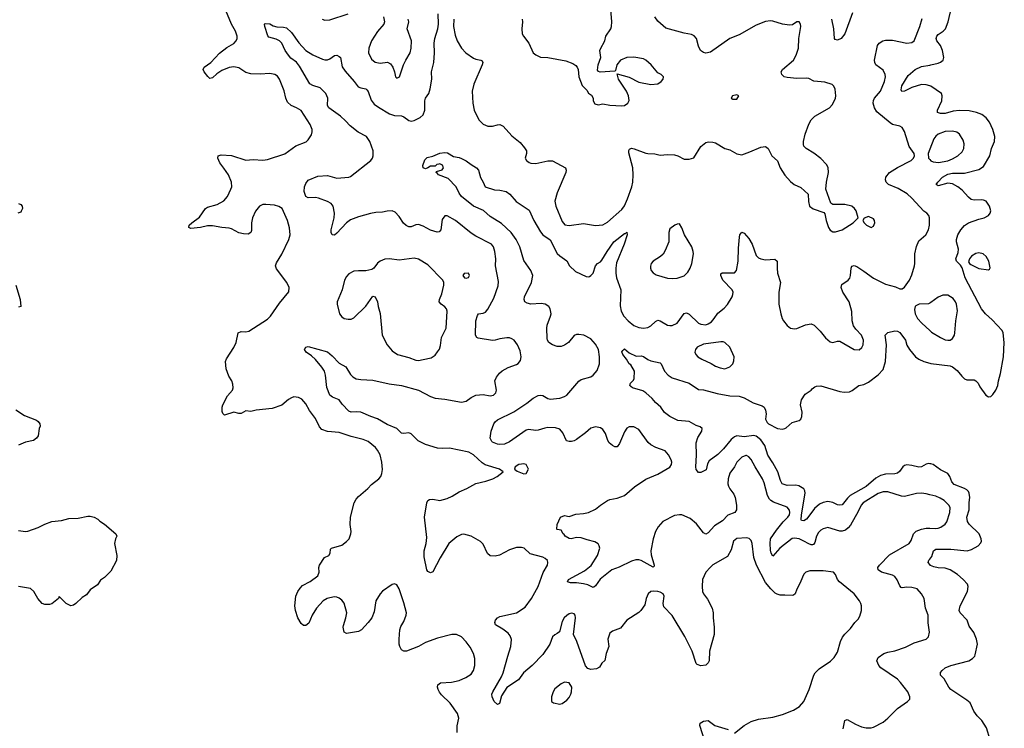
# Model space of a CAD drawing. Header units: inches. Extents: x 1839270 to 1929235, y 762242 to 910350.
# Tile 341 of 362: x 1902401 to 1910623, y 881626 to 887547. Entities that reach past the tile are written whole.
import ezdxf

# ---------------------------------------------------------------- set-up
doc = ezdxf.new("R2010")
doc.units = ezdxf.units.IN
doc.header["$MEASUREMENT"] = 0
doc.layers.add('B9808', color=7, linetype='Continuous')
doc.layers.add('B9818', color=7, linetype='Continuous')

msp = doc.modelspace()

# ---------------------------------------------------------------- linework, layer by layer
at = {"layer": 'B9808', "color": 5}
for points, elevation in [([(1906598, 887550), (1906600.2, 887530), (1906593.1, 887470), (1906598, 887430), (1906606.7, 887410), (1906653.7, 887350), (1906690, 887270.7), (1906710, 887254), (1906750, 887234.8), (1906810, 887230.4), (1906961.8, 887201.8), (1907019.6, 887179.6), (1907044.2, 887164.2), (1907057.3, 887150), (1907064.9, 887130), (1907070.7, 887070.7), (1907096.9, 886996.9), (1907136.9, 886956.9), (1907150, 886934), (1907176.8, 886916.8), (1907190, 886892), (1907190.6, 886870), (1907204.6, 886844.6), (1907230, 886834.9), (1907270, 886844.9), (1907330, 886833), (1907430, 886826.7), (1907450, 886830.5), (1907479.3, 886850), (1907489.4, 886870.6), (1907484.5, 886910), (1907466.6, 886950), (1907401.2, 887050), (1907390, 887094), (1907490, 887067.3), (1907570, 887023.8), (1907670, 887004.9), (1907729.1, 887010.9), (1907758, 887030), (1907775.3, 887050), (1907778, 887070), (1907758, 887090), (1907730, 887104), (1907673.6, 887170), (1907630, 887209.5), (1907610, 887219.6), (1907530, 887234.5), (1907470, 887231.3), (1907417.3, 887210), (1907387.7, 887170), (1907376.9, 887123.1), (1907370, 887118), (1907249.2, 887109.2), (1907234, 887114), (1907226, 887126), (1907232.3, 887170), (1907252.7, 887230), (1907246.6, 887290), (1907250, 887302), (1907286.6, 887370), (1907296, 887410), (1907336, 887470), (1907342.7, 887490), (1907346, 887530), (1907325.6, 887770)], 680), ([(1906053, 881590), (1906053.5, 881646.5), (1906067.3, 881710), (1906057.6, 881750), (1905996.6, 881836.6), (1905924.4, 881904.4), (1905906.7, 881926.7), (1905894.5, 881950), (1905889.7, 881970), (1905891.2, 881988.8), (1905913.5, 882006.5), (1906007.7, 882012.3), (1906070, 882026.3), (1906126, 882050), (1906170, 882079.3), (1906191.1, 882108.9), (1906202.4, 882150), (1906201.6, 882210), (1906189.6, 882250), (1906162.7, 882302.7), (1906129.7, 882349.7), (1906090, 882389.2), (1906049.4, 882409.4), (1906009.5, 882409.5), (1905890, 882379.7), (1905790, 882342.6), (1905730, 882309.6), (1905630, 882269.6), (1905610, 882269.5), (1905590, 882282), (1905574.3, 882310), (1905569.7, 882330), (1905568.3, 882371.7), (1905574.7, 882450), (1905583.7, 882476.3), (1905610, 882518.8), (1905628, 882570), (1905629.7, 882590), (1905610, 882674), (1905570.9, 882790.9), (1905550, 882826), (1905530, 882834), (1905510, 882827.6), (1905430, 882771.2), (1905410.2, 882749.8), (1905375.2, 882690), (1905359.6, 882600.4), (1905341.1, 882550), (1905311.8, 882510), (1905254.4, 882450), (1905230, 882435.8), (1905130, 882419.3), (1905109.4, 882429.4), (1905102.9, 882470), (1905104.8, 882484.8), (1905125.4, 882550), (1905132.6, 882590), (1905110, 882671.8), (1905090, 882696.9), (1905070, 882712.3), (1905050, 882720.4), (1905030, 882723.5), (1904990, 882716.8), (1904969.5, 882710.5), (1904934, 882690), (1904879.5, 882630), (1904844.4, 882570), (1904815.8, 882504.2), (1904790, 882485.2), (1904770, 882485.2), (1904750, 882501.2), (1904723.6, 882550), (1904704.7, 882610), (1904698, 882650), (1904706, 882730), (1904724.2, 882770), (1904741.8, 882798.2), (1904761.5, 882818.5), (1904826.7, 882853.3), (1904890, 882900.5), (1904901.1, 882930), (1904898.5, 882970), (1904904.4, 882990), (1904947, 883053), (1904983.7, 883070), (1904993.3, 883090), (1904997.5, 883122.5), (1905004, 883130), (1905090, 883155.5), (1905130, 883185.5), (1905151.8, 883210), (1905167.3, 883250), (1905169.6, 883270), (1905161.3, 883330), (1905163.5, 883390), (1905192.8, 883510), (1905210, 883540.5), (1905230, 883562.4), (1905307, 883630), (1905337.5, 883662.5), (1905400.9, 883710), (1905417, 883730), (1905426.2, 883753.8), (1905431.4, 883788.6), (1905425.7, 883850), (1905409.8, 883909.8), (1905390, 883949.5), (1905371.8, 883971.8), (1905310, 884023.5), (1905270, 884039.7), (1905170, 884064.5), (1905070, 884097.6), (1904970, 884106.9), (1904923.8, 884123.8), (1904904.4, 884144.4), (1904870, 884214.5), (1904821.6, 884281.6), (1904790, 884338), (1904755.8, 884375.8), (1904730, 884389.4), (1904690, 884395.1), (1904670, 884387), (1904646.4, 884373.6), (1904590, 884327.3), (1904510, 884298.7), (1904376.1, 884283.9), (1904330, 884273.2), (1904290, 884278), (1904250, 884257.2), (1904230, 884256), (1904190, 884267.3), (1904110, 884243.7), (1904097, 884257), (1904092, 884272), (1904091.6, 884310), (1904097.6, 884330), (1904137.2, 884402.8), (1904177.6, 884450), (1904182.4, 884470), (1904181.5, 884501.5), (1904173.2, 884530), (1904147.2, 884567.2), (1904123.7, 884630), (1904120.7, 884690), (1904128.2, 884711.8), (1904190, 884807.3), (1904209.6, 884850), (1904226.6, 884930), (1904250, 884941.6), (1904290, 884939.5), (1904315.2, 884944.8), (1904470, 885044.9), (1904494.5, 885070), (1904570, 885177.3), (1904647.2, 885272.8), (1904652, 885310), (1904632, 885350), (1904544.9, 885464.9), (1904538, 885490), (1904545.2, 885514.8), (1904590, 885586.8), (1904649.6, 885710), (1904658.7, 885750), (1904653.4, 885806.6), (1904636.4, 885870), (1904593.3, 885970), (1904566.1, 885986.1), (1904530, 885996.8), (1904456.5, 886003.5), (1904430, 886002.6), (1904403, 885990), (1904370, 885946), (1904344.2, 885890), (1904337.4, 885850), (1904335.9, 885784.1), (1904330.2, 885769.8), (1904310, 885756), (1904270, 885756.8), (1904230, 885765.5), (1904170, 885798.3), (1904150, 885804.1), (1904089.4, 885809.4), (1904010, 885823.8), (1903970, 885824.7), (1903910, 885809.7), (1903830, 885801.6), (1903813.2, 885810), (1903816.2, 885830), (1903837, 885850), (1903903.3, 885896.7), (1903951.6, 885970), (1903970, 885980.8), (1904050, 886001.8), (1904105.8, 886034.2), (1904136.4, 886070), (1904164.5, 886130), (1904171.9, 886150), (1904170.7, 886190), (1904144, 886250), (1904106.5, 886306.5), (1904071.1, 886350), (1904056.2, 886390), (1904059, 886410), (1904083, 886417), (1904170, 886412.3), (1904290, 886373.4), (1904350, 886377.7), (1904430, 886372.8), (1904470, 886377.4), (1904614, 886426), (1904706, 886494), (1904793.1, 886526.9), (1904810, 886542.8), (1904836.6, 886583.4), (1904843.6, 886610), (1904842.4, 886630), (1904826, 886670), (1904750, 886787), (1904712.7, 886810), (1904669, 886829), (1904637.2, 886857.2), (1904623.5, 886890), (1904610, 886952.7), (1904571.1, 887050), (1904554.9, 887074.9), (1904532.3, 887090), (1904490, 887097.4), (1904410, 887090.7), (1904330, 887094.4), (1904290, 887106.4), (1904230, 887145.3), (1904190, 887152.8), (1904150, 887146.4), (1904090, 887121.2), (1904046.4, 887093.6), (1904010, 887061.1), (1903990, 887055.1), (1903970.8, 887070.8), (1903942.4, 887110), (1903933.3, 887130), (1903941.6, 887150), (1903996.4, 887190), (1904070, 887267.6), (1904130, 887313.1), (1904190, 887348.7), (1904209.6, 887370), (1904216.3, 887390), (1904216.3, 887410), (1904203.6, 887450), (1904169.8, 887509.8), (1904094, 887690)], 680), ([(1908370, 881585.5), (1908450, 881650.3), (1908510, 881683.1), (1908570, 881702), (1908690, 881720.3), (1908770, 881740.4), (1908863.3, 881776.7), (1908911.4, 881808.6), (1908949.6, 881850.4), (1908994.5, 881950), (1909032.3, 882070), (1909043.7, 882090), (1909076.6, 882123.4), (1909171.9, 882188.1), (1909202.5, 882217.5), (1909230, 882262.8), (1909254.3, 882350), (1909272.2, 882387.8), (1909290, 882413.4), (1909339.3, 882460.7), (1909374, 882510), (1909402, 882538), (1909417, 882563), (1909429.3, 882610), (1909429.3, 882649.3), (1909425.2, 882670), (1909414, 882690), (1909369.2, 882750), (1909246, 882850), (1909229.3, 882870), (1909212.1, 882912.1), (1909195.3, 882930), (1909110, 882942.9), (1908998, 882942), (1908966, 882930), (1908950, 882914), (1908936.3, 882890), (1908919.5, 882840.5), (1908890, 882789), (1908877.1, 882750), (1908861.5, 882738.5), (1908850, 882734.8), (1908790, 882739.7), (1908750, 882738), (1908725.6, 882745.6), (1908710, 882755.1), (1908672.2, 882792.2), (1908630, 882843), (1908552.8, 882990), (1908531.8, 883051.8), (1908518.6, 883170), (1908510, 883196.4), (1908493.1, 883213.1), (1908470, 883218.3), (1908390, 883212.6), (1908362, 883190), (1908341.9, 883118.1), (1908310, 883062), (1908189.5, 882990.5), (1908165.3, 882970), (1908130.3, 882930), (1908101.7, 882870), (1908098.9, 882810), (1908103.7, 882770), (1908110.4, 882750), (1908144.4, 882704.4), (1908183.1, 882630), (1908191.8, 882590), (1908190.3, 882549.7), (1908201.1, 882470), (1908199.5, 882410), (1908162, 882270), (1908157, 882190), (1908150, 882173.2), (1908130, 882153.2), (1908090, 882148), (1908059, 882159), (1908050, 882168), (1908015.8, 882270), (1907954.2, 882394.2), (1907850, 882567.3), (1907779.7, 882639.7), (1907774.3, 882670), (1907783.5, 882730), (1907775.4, 882750), (1907750, 882764.4), (1907730, 882768.5), (1907690, 882772.6), (1907672, 882770), (1907648.2, 882750), (1907632.4, 882710), (1907621.7, 882658.3), (1907588.2, 882610), (1907570, 882593.6), (1907470.2, 882529.7), (1907416.5, 882463.5), (1907350, 882438), (1907330, 882419.6), (1907312.9, 882370), (1907320.2, 882310), (1907297.2, 882250), (1907286.2, 882193.8), (1907263.1, 882170), (1907242.4, 882137.6), (1907216.3, 882123.7), (1907170, 882117.6), (1907145.8, 882125.8), (1907127, 882147), (1907054, 882350), (1907025.7, 882410), (1907041.6, 882550), (1907038, 882570), (1907030, 882581.2), (1907010, 882586.6), (1906990, 882582.9), (1906970, 882569.6), (1906948.4, 882550), (1906930, 882517.2), (1906908.2, 882431.8), (1906890, 882416.9), (1906870, 882408.2), (1906850.3, 882390), (1906826.5, 882330), (1906770, 882242), (1906679.3, 882150), (1906608.2, 882090), (1906566, 882030), (1906470, 881967.3), (1906423.5, 881896.5), (1906407.7, 881832.3), (1906390, 881824.5), (1906363, 881850), (1906345.1, 881890), (1906344.7, 881910), (1906351.2, 881930), (1906424.9, 882055.1), (1906438.2, 882090), (1906476.4, 882230), (1906503.5, 882310), (1906508.7, 882368.7), (1906497.8, 882397.8), (1906479.8, 882419.8), (1906435.2, 882455.2), (1906375.1, 882490), (1906368.4, 882510), (1906374.7, 882530), (1906390, 882548.4), (1906410, 882558.9), (1906550, 882590.2), (1906620.7, 882639.3), (1906673.8, 882710), (1906731.5, 882810), (1906773.3, 882926.7), (1906809.5, 882990), (1906812, 883010), (1906807.2, 883027.2), (1906790, 883046), (1906770, 883057), (1906664.4, 883084.4), (1906612.3, 883130), (1906590, 883136.3), (1906550, 883135.4), (1906490, 883117.4), (1906407.8, 883072.2), (1906370, 883064), (1906330, 883068), (1906306.8, 883086.8), (1906270, 883163.7), (1906250, 883186), (1906170, 883231.1), (1906110, 883247.4), (1906090, 883245.1), (1906050, 883226.4), (1905985.8, 883170), (1905910.7, 883049.3), (1905850, 882933.2), (1905830, 882924.5), (1905810, 882936), (1905800.7, 882950), (1905778, 883058), (1905777.4, 883110), (1905795, 883170), (1905801.2, 883221.2), (1905782.1, 883390), (1905801.7, 883510), (1905810, 883528.7), (1905823, 883537), (1905850, 883539.2), (1905910, 883530.2), (1905970, 883545.5), (1906013.5, 883566.5), (1906070, 883602.3), (1906134.5, 883630), (1906210, 883671.6), (1906294, 883690), (1906353.2, 883710), (1906389.2, 883730), (1906438, 883770), (1906408, 883790), (1906287.8, 883827.8), (1906264.1, 883844.1), (1906191.6, 883910), (1906152.3, 883932.3), (1905990, 883966.8), (1905930, 883964.1), (1905890, 883967.3), (1905790, 883997.2), (1905729, 884029), (1905670, 884085.6), (1905650, 884093.6), (1905610, 884089), (1905590, 884093.3), (1905549.9, 884129.9), (1905470, 884164), (1905390, 884212.9), (1905332.2, 884232.2), (1905250, 884267.7), (1905210, 884270.9), (1905170, 884267.1), (1905150, 884275.6), (1905094.3, 884334.3), (1905069.7, 884370), (1905012.1, 884392.1), (1904989.9, 884409.9), (1904965.3, 884474.7), (1904955.8, 884575.8), (1904946.9, 884610), (1904924.2, 884644.2), (1904870, 884707.6), (1904837.8, 884737.8), (1904793.2, 884770), (1904778, 884790), (1904789.3, 884810), (1904810, 884815.8), (1904970, 884770.3), (1905010, 884737.6), (1905070, 884676.4), (1905124.9, 884644.9), (1905163, 884583), (1905182.8, 884562.8), (1905210, 884547), (1905250, 884539.6), (1905350, 884533.8), (1905485.2, 884505.2), (1905590, 884490.2), (1905730, 884452.3), (1905830, 884398.4), (1905870, 884383.8), (1905950, 884376.3), (1906090, 884350.3), (1906130, 884360.3), (1906170, 884390.3), (1906210.9, 884409.1), (1906270, 884415.4), (1906330, 884404.5), (1906358, 884410), (1906377.4, 884430), (1906381.7, 884450), (1906368, 884530), (1906381.4, 884558.6), (1906407.3, 884592.7), (1906430, 884612.7), (1906480.7, 884639.3), (1906550, 884664.9), (1906564.6, 884675.4), (1906582, 884698), (1906587.8, 884730), (1906578.8, 884778.8), (1906558.4, 884830), (1906530, 884869.4), (1906510, 884880.7), (1906490, 884887.3), (1906467.5, 884887.5), (1906410, 884879.6), (1906370, 884867.8), (1906350, 884867.6), (1906230, 884884.5), (1906219, 884890), (1906206, 884910), (1906209.7, 885029.7), (1906223.5, 885076.5), (1906231.9, 885088.1), (1906270, 885094.4), (1906290, 885103.8), (1906310, 885127.7), (1906359, 885221), (1906397.1, 885322.9), (1906398.7, 885358.7), (1906372.9, 885490), (1906376.8, 885550), (1906369.8, 885610), (1906356, 885650), (1906341.6, 885670), (1906210, 885737.6), (1906170, 885762.7), (1906039.3, 885870), (1905970, 885909.2), (1905950, 885909), (1905930, 885878), (1905916.3, 885790), (1905904.5, 885775.5), (1905887.5, 885772.5), (1905830, 885786.9), (1905770, 885820.5), (1905730, 885835.1), (1905708, 885832), (1905670, 885815.6), (1905650, 885815.6), (1905627.1, 885827.1), (1905606.9, 885846.9), (1905570, 885903.7), (1905537.4, 885937.4), (1905510, 885949.5), (1905470, 885947.6), (1905430, 885938), (1905374.9, 885934.9), (1905330, 885926.6), (1905230, 885900.4), (1905164.2, 885875.8), (1905130, 885849.6), (1905050, 885762.4), (1905030, 885747.6), (1905009.7, 885749.7), (1905002.4, 885770), (1905003.1, 885790), (1905027, 885890), (1905029.8, 885929.8), (1905017.4, 885990), (1905000.7, 886010), (1904970, 886027.4), (1904895.1, 886055.1), (1904870, 886061.6), (1904810, 886058.2), (1904790, 886069.7), (1904775.9, 886110), (1904779.9, 886150), (1904790, 886178.7), (1904810, 886204.9), (1904890, 886240.4), (1904970, 886244.4), (1905050, 886222.2), (1905148.8, 886231.2), (1905163.2, 886236.8), (1905332.8, 886370), (1905346.6, 886390), (1905353.5, 886410), (1905353.3, 886450), (1905324.8, 886530), (1905298, 886570), (1905227.5, 886607.5), (1905160.9, 886660.9), (1905122.5, 886702.5), (1905079.7, 886739.7), (1904981.3, 886810), (1904971.1, 886830), (1904974.2, 886890), (1904957.8, 886930), (1904910, 886976.2), (1904850, 886995.8), (1904823, 887010), (1904738.8, 887158.8), (1904711.1, 887191.1), (1904666.3, 887226.3), (1904644.8, 887250), (1904618.3, 887290), (1904590, 887352), (1904570, 887369.6), (1904543.7, 887383.7), (1904482, 887402), (1904473.3, 887413.3), (1904447.3, 887490), (1904444, 887510), (1904450, 887514.8), (1904490, 887512), (1904516.7, 887496.7), (1904547.1, 887487.1), (1904605.2, 887485.2), (1904630, 887478), (1904670, 887440.4), (1904732.2, 887352.2), (1904789.6, 887289.6), (1904850, 887254.2), (1904930, 887217.7), (1904950, 887211.7), (1904970, 887211.8), (1904990, 887220.3), (1905030, 887248.7), (1905050, 887250.1), (1905070, 887238.5), (1905080.3, 887230), (1905093.8, 887153.8), (1905117.6, 887117.6), (1905195.3, 887030), (1905226, 886986), (1905250, 886977), (1905290, 886970.3), (1905300.2, 886960.3), (1905310, 886947.3), (1905335.1, 886875.1), (1905362.2, 886842.2), (1905396.6, 886816.6), (1905490, 886760.7), (1905530, 886746.7), (1905590, 886742.8), (1905610, 886734), (1905650, 886704.4), (1905670, 886698.5), (1905694.6, 886705.5), (1905743.7, 886730), (1905770, 886753), (1905785.1, 886790), (1905784.6, 886870), (1905789, 886890), (1905817.6, 886930), (1905829.8, 886970), (1905842.7, 887050), (1905839.8, 887110), (1905859, 887190), (1905865.7, 887270), (1905862.6, 887350), (1905866.8, 887390), (1905891.7, 887470), (1905898.8, 887510), (1905895.1, 887595.1)], 660), ([(1904926, 887550), (1904950, 887543), (1904990, 887546), (1905143.3, 887596.7)], 680), ([(1905439.1, 887570), (1905448.2, 887530), (1905441.6, 887510), (1905390, 887448), (1905339.6, 887370), (1905316.5, 887310), (1905312.4, 887270), (1905338.2, 887218.2), (1905370, 887191.8), (1905410, 887184.7), (1905471.5, 887191.5), (1905498, 887178), (1905517.3, 887150), (1905531, 887110), (1905538, 887070), (1905550, 887058), (1905573.2, 887070), (1905606.6, 887170), (1905625.1, 887210), (1905661.6, 887270), (1905671.2, 887310), (1905671.8, 887370), (1905635.6, 887470), (1905651.1, 887528.9), (1905643.5, 887550)], 680), ([(1910000, 883577.7), (1909970, 883584.4), (1909930, 883589.8), (1909890, 883588.7), (1909790, 883561.6), (1909765.4, 883565.4), (1909650, 883602.2), (1909610, 883602.2), (1909570, 883586.6), (1909444.9, 883510), (1909427.9, 883490), (1909403, 883437), (1909337.5, 883322.5), (1909319.7, 883300.3), (1909297.4, 883282.6), (1909270, 883274), (1909250, 883274.2), (1909150, 883304), (1909110, 883292.4), (1909090, 883281), (1909070, 883261.3), (1909055, 883230), (1909042, 883178), (1909030, 883162), (1909020, 883160), (1909010, 883158.5), (1908990, 883166.5), (1908950, 883190.7), (1908910, 883208), (1908870, 883214.6), (1908850, 883210.6), (1908747.6, 883132.4), (1908690, 883065.6), (1908676, 883090), (1908670, 883115.3), (1908667.2, 883170), (1908671.5, 883210), (1908719.2, 883280.8), (1908775.9, 883350), (1908815.9, 883390), (1908827.8, 883410), (1908833.1, 883430), (1908829.9, 883449.9), (1908810, 883472.4), (1908696.4, 883516.4), (1908672.4, 883530), (1908661.7, 883541.7), (1908644.2, 883570), (1908617.2, 883677.2), (1908603.5, 883710), (1908541.2, 883810), (1908510, 883873.2), (1908490, 883894), (1908470, 883905.2), (1908464, 883904), (1908430, 883891.6), (1908390.3, 883850), (1908369.1, 883810.9), (1908330, 883757.2), (1908316, 883710), (1908314.9, 883670), (1908319.6, 883650), (1908330, 883626), (1908363.2, 883583.2), (1908375.2, 883555.2), (1908386.9, 883490), (1908385.2, 883450), (1908371.5, 883430), (1908313.9, 883406.1), (1908270, 883360.5), (1908202, 883318), (1908150, 883259.5), (1908130, 883249.4), (1908110, 883259.6), (1908053.4, 883333.4), (1907999.7, 883379.7), (1907930, 883408.9), (1907909.4, 883410.6), (1907870, 883405), (1907770, 883354.6), (1907731.1, 883310), (1907710.2, 883270), (1907691.2, 883210), (1907670.1, 883110), (1907674.6, 883074.6), (1907699.5, 882990), (1907698.7, 882981.3), (1907690, 882972.7), (1907590, 883028.2), (1907570, 883034.7), (1907546, 883034), (1907510, 883023.6), (1907407.5, 882972.5), (1907344.4, 882950), (1907247.6, 882872.4), (1907210, 882817.2), (1907196.1, 882803.9), (1907190, 882802), (1907144.2, 882824.2), (1907110, 882833.7), (1907050, 882841.1), (1907001.3, 882841.3), (1906974, 882850), (1906983.7, 882870), (1907118.4, 882941.6), (1907173.9, 882986.1), (1907227, 883070), (1907245, 883130), (1907240.8, 883150), (1907230, 883166.6), (1907203.2, 883183.2), (1907139.7, 883199.7), (1907090, 883218.8), (1907050, 883220.9), (1907006, 883210), (1906990, 883211.6), (1906956, 883230), (1906946.6, 883246.6), (1906938, 883250), (1906922, 883282), (1906890, 883286), (1906886, 883290), (1906888, 883330), (1906918, 883390), (1906950, 883404.7), (1906990, 883396), (1907045.9, 883414.1), (1907110, 883420.7), (1907149.8, 883430.2), (1907210, 883456.9), (1907250, 883490.4), (1907310, 883530.4), (1907330, 883538.4), (1907390, 883548.8), (1907450, 883570.2), (1907535.6, 883644.4), (1907630, 883708.5), (1907729.6, 883750), (1907831.1, 883808.9), (1907842.9, 883830), (1907847.6, 883850), (1907842, 883870), (1907818.7, 883910), (1907790, 883944.5), (1907712.1, 883972.1), (1907670, 883995.8), (1907650, 884013.3), (1907570, 884122.9), (1907530, 884143.7), (1907490, 884144), (1907470, 884133.2), (1907450, 884104), (1907410, 884005.2), (1907390, 883978), (1907370, 883978.4), (1907350, 883987.8), (1907322.4, 884010), (1907311.5, 884030), (1907292.6, 884090), (1907270, 884122.9), (1907250, 884136.3), (1907210, 884144), (1907170, 884134), (1907126.2, 884093.8), (1907050, 884037.7), (1907032.2, 884027.8), (1907010, 884023.7), (1906990, 884021.6), (1906968.2, 884028.2), (1906935.8, 884095.8), (1906910, 884124.4), (1906875.5, 884135.5), (1906810, 884138.1), (1906785.2, 884134.8), (1906730, 884116.1), (1906710, 884114), (1906650, 884123.5), (1906630, 884118.4), (1906490, 884019.7), (1906450, 884001.2), (1906410, 883996.4), (1906390, 883999.8), (1906350, 884015.5), (1906342.7, 884022.7), (1906329.4, 884050), (1906337.6, 884110), (1906359.5, 884170), (1906370, 884186.7), (1906390, 884203.2), (1906526, 884270), (1906636.5, 884343.5), (1906690, 884384.6), (1906730, 884405.7), (1906750, 884410.3), (1906770, 884406.5), (1906810, 884382), (1906830, 884375.9), (1906910, 884385.4), (1906950, 884397.8), (1906970, 884410.2), (1907070, 884527.1), (1907090, 884539.7), (1907170, 884562), (1907190, 884576), (1907223.5, 884616.5), (1907241.5, 884670), (1907243.5, 884730), (1907235.1, 884790), (1907210, 884835.8), (1907170, 884881.5), (1907110.4, 884909.6), (1907070, 884915.8), (1907050, 884915.6), (1907030, 884907), (1906984.9, 884850), (1906950, 884827.6), (1906923.4, 884816.6), (1906890, 884815.1), (1906850, 884831.3), (1906820.7, 884850), (1906807.9, 884867.9), (1906804.2, 884884.2), (1906802.6, 884970), (1906805.7, 884994.3), (1906834.7, 885070), (1906837.6, 885090), (1906831.5, 885130), (1906820.7, 885150), (1906789.8, 885169.7), (1906754.2, 885174.2), (1906669.8, 885169.8), (1906638.2, 885178.2), (1906619.5, 885190), (1906614, 885210), (1906616.9, 885230), (1906673.5, 885350), (1906686.6, 885410), (1906669.7, 885450), (1906610, 885534), (1906577.7, 885650), (1906546.8, 885710), (1906504.1, 885770), (1906424.5, 885844.5), (1906330, 885901.6), (1906273.2, 885953.2), (1906190, 885989.8), (1906091, 886070), (1906070, 886098), (1906046, 886150), (1905979.2, 886219.2), (1905897.2, 886250), (1905890, 886262), (1905878, 886270), (1905882, 886278), (1905930, 886291), (1905939.5, 886310), (1905931.1, 886331.1), (1905910, 886341.6), (1905899.9, 886340.1), (1905884.4, 886335.6), (1905870, 886322), (1905830, 886323.7), (1905810, 886308.7), (1905790, 886301.2), (1905770, 886308.7), (1905767.9, 886327.9), (1905785.1, 886374.9), (1905803.7, 886396.3), (1905850, 886405.5), (1905910, 886430.4), (1905950, 886438), (1905973, 886433), (1906023.5, 886403.5), (1906070, 886395.5), (1906090, 886386.4), (1906130, 886366.4), (1906170, 886335.5), (1906216, 886310), (1906233.4, 886290), (1906248.5, 886228.5), (1906272, 886190), (1906287.2, 886150), (1906364.6, 886124.6), (1906410, 886122.9), (1906462, 886110), (1906494.9, 886090), (1906546.7, 886026.7), (1906656, 885956), (1906695, 885870), (1906750, 885773.7), (1906770, 885749.1), (1906830, 885707.7), (1906890, 885592), (1906910, 885572.5), (1906970, 885531.7), (1906992.9, 885490), (1907042, 885442), (1907130, 885400.4), (1907150, 885398.4), (1907158, 885402), (1907170, 885408.2), (1907189.6, 885430), (1907210, 885490.4), (1907226, 885510), (1907250, 885524.7), (1907262.1, 885537.9), (1907305.4, 885610), (1907362.8, 885690), (1907450, 885760.5), (1907458.9, 885761.1), (1907470.4, 885770.4), (1907472.2, 885750), (1907449, 885670), (1907385.3, 885514.7), (1907378.1, 885470), (1907378.6, 885430), (1907385.6, 885390), (1907419.7, 885290), (1907415.1, 885155.1), (1907423.9, 885110), (1907446, 885070), (1907481.3, 885030), (1907530, 884991.1), (1907570, 884974.7), (1907610, 884968.1), (1907646, 884974), (1907670, 884988.9), (1907710, 885025.7), (1907730, 885034.9), (1907750, 885030.3), (1907810, 884994.6), (1907830, 884990.3), (1907850, 884992.8), (1907890, 885011.6), (1907948.8, 885091.2), (1907970, 885097.6), (1907990, 885087), (1908070, 885012), (1908090, 885001.7), (1908130, 884998), (1908150, 885004.4), (1908176.6, 885023.4), (1908200.9, 885050), (1908230, 885096), (1908283.2, 885136.8), (1908310, 885166), (1908349.6, 885230.4), (1908357, 885250), (1908358.7, 885270), (1908349.6, 885290), (1908272.8, 885370), (1908255.6, 885410), (1908256.5, 885423.5), (1908267.7, 885432.3), (1908369.7, 885430.3), (1908386.9, 885450), (1908401.8, 885530), (1908402.3, 885637.7), (1908411.3, 885728.7), (1908415.1, 885750), (1908430, 885771), (1908450, 885764), (1908490, 885718), (1908516.5, 885670), (1908550, 885576), (1908570, 885557.3), (1908590, 885547.7), (1908630, 885539.3), (1908705.8, 885545.8), (1908727.3, 885530), (1908725.2, 885470), (1908728.9, 885430), (1908754.3, 885350), (1908741.1, 885270), (1908740.3, 885170), (1908755.8, 885090), (1908768.9, 885050), (1908779.5, 885030), (1908810, 884993), (1908838.8, 884970), (1908870, 884962.4), (1908890, 884966.4), (1908962.7, 884997.3), (1909010, 885005.7), (1909034.3, 884994.3), (1909085.1, 884945.1), (1909130, 884887.3), (1909170, 884854), (1909190, 884850.7), (1909230, 884862), (1909250, 884860.5), (1909370, 884790.4), (1909410, 884788.9), (1909433.5, 884806.5), (1909445.6, 884830), (1909446.3, 884870), (1909429.6, 884910), (1909382, 884962), (1909364, 884990), (1909353.3, 885030), (1909348.5, 885108.5), (1909328.6, 885190), (1909275.4, 885270), (1909259.7, 885310), (1909266.7, 885333.3), (1909318.4, 885370), (1909331.8, 885388.2), (1909338, 885410), (1909343.1, 885470), (1909350, 885487.3), (1909370, 885491.6), (1909390, 885483.2), (1909450, 885446.4), (1909530, 885386), (1909630, 885335.8), (1909713.6, 885313.6), (1909750, 885299.3), (1909770, 885298), (1909790, 885310.6), (1909830, 885370.4), (1909850, 885416.3), (1909872.5, 885490), (1909876.5, 885510), (1909876.5, 885590), (1909890, 885650.6), (1909910, 885698.4), (1909967.6, 885750), (1909989.6, 885790), (1909997.6, 885830), (1909998.4, 885890), (1909992, 885910), (1909975.1, 885930), (1909950, 885947.8), (1909850, 886055.8), (1909811.4, 886091.4), (1909736.6, 886136.6), (1909656.2, 886170), (1909636.9, 886190), (1909631.3, 886210), (1909634.7, 886230), (1909664.2, 886270), (1909730, 886313.1), (1909844, 886370), (1909864, 886390), (1909873.2, 886410), (1909869.2, 886430), (1909827.6, 886487.6), (1909790, 886612.7), (1909770, 886645.6), (1909750, 886657.7), (1909690, 886671.9), (1909670, 886685.3), (1909558.2, 886778.2), (1909538, 886810), (1909528.2, 886850), (1909529.2, 886870.8), (1909539.3, 886890), (1909589.3, 886950.7), (1909622.8, 887030), (1909630.9, 887070), (1909627.4, 887090), (1909610, 887124.7), (1909550.6, 887170.6), (1909540.3, 887190), (1909539.4, 887210), (1909564.8, 887330), (1909578.3, 887350), (1909608.5, 887371.5), (1909630, 887376.5), (1909690, 887375), (1909810, 887350.3), (1909850, 887355.6), (1909870, 887370.4), (1909918.7, 887490), (1909936.1, 887556.1)], 640), ([(1906026, 887550), (1906024, 887490), (1906036.9, 887416.9), (1906054.3, 887370), (1906089.3, 887309.3), (1906126, 887270), (1906190, 887224.4), (1906210, 887215.8), (1906252, 887210), (1906263.5, 887203.5), (1906267.7, 887190), (1906262.6, 887170), (1906192.3, 887007.7), (1906180.2, 886950), (1906185.2, 886850), (1906196, 886790), (1906234.4, 886710), (1906270, 886674.9), (1906310, 886657.1), (1906350, 886657), (1906390, 886668.9), (1906410, 886670.3), (1906437.4, 886657.4), (1906510, 886575.2), (1906579.8, 886519.8), (1906617.2, 886477.2), (1906631.6, 886450), (1906633.4, 886430), (1906623, 886390), (1906634, 886370), (1906654, 886354), (1906670, 886348.2), (1906710, 886344.9), (1906812.3, 886367.7), (1906850, 886368.8), (1906958, 886310), (1906964.9, 886290), (1906961.1, 886270), (1906890, 886101.2), (1906869.1, 886030), (1906878.3, 885990), (1906930, 885861), (1906952.4, 885832.4), (1906990, 885828.5), (1907110, 885844.9), (1907210, 885826.7), (1907270, 885834), (1907310, 885853.7), (1907430, 885961.1), (1907450, 885990.4), (1907476.2, 886050), (1907511.9, 886150), (1907520.9, 886190), (1907523.5, 886250), (1907519.7, 886310), (1907486.6, 886433.4), (1907486.6, 886453.4), (1907494.2, 886465.8), (1907510, 886472.7), (1907532.1, 886467.9), (1907630, 886430.3), (1907647.5, 886427.5), (1907705.1, 886425.1), (1907750, 886415.5), (1907810, 886420.5), (1907870, 886418), (1907896, 886410), (1907950, 886382.8), (1907990, 886382.8), (1908030, 886391.3), (1908090, 886486), (1908130, 886521), (1908152.9, 886527.1), (1908190, 886524), (1908210, 886517.3), (1908290, 886470.7), (1908330, 886459.1), (1908390, 886427.3), (1908430, 886418.8), (1908498.6, 886441.4), (1908590, 886481), (1908630, 886486), (1908650, 886471), (1908682, 886410), (1908728.5, 886368.5), (1908750.6, 886310), (1908790, 886246.8), (1908836.1, 886196.1), (1908866.8, 886170), (1908923.4, 886143.4), (1908986, 886090), (1908987.5, 886027.5), (1908996, 885990), (1909026.4, 885966.4), (1909116.8, 885936.8), (1909124.5, 885924.5), (1909134.4, 885870), (1909154.9, 885810), (1909168.7, 885788.7), (1909190, 885773.4), (1909213.4, 885773.4), (1909270, 885792), (1909361.2, 885850), (1909402, 885890), (1909386, 885950), (1909372.7, 885970), (1909348.2, 885988.2), (1909290, 886003.5), (1909190, 886002.7), (1909172.9, 886012.9), (1909132.7, 886130), (1909137, 886190), (1909155.1, 886270), (1909152.4, 886312.4), (1909137.6, 886337.6), (1909090, 886387.8), (1909032, 886432), (1908969.5, 886470), (1908949.8, 886489.8), (1908944.9, 886504.9), (1908945.4, 886530), (1908959.7, 886590), (1908990, 886674.8), (1909009.8, 886710.2), (1909040.3, 886739.7), (1909162, 886810), (1909185.6, 886834.4), (1909200.2, 886859.8), (1909213.2, 886890), (1909216, 886910), (1909210, 886966), (1909199, 886990), (1909184.7, 887004.7), (1909124.5, 887024.5), (1909033.1, 887033.1), (1908990, 887054.5), (1908970, 887058.4), (1908890, 887056.4), (1908810, 887063.5), (1908785.2, 887070), (1908764.5, 887090), (1908760.7, 887110), (1908769.6, 887130), (1908862.6, 887210), (1908885.8, 887250), (1908904.4, 887310), (1908906, 887390), (1908923.7, 887490), (1908921.2, 887510), (1908910, 887528.7), (1908890, 887529.2), (1908855.2, 887504.8), (1908830, 887499.7), (1908770, 887508.4), (1908690, 887535.1), (1908670, 887537.2), (1908630, 887531.9), (1908550, 887499.8), (1908410, 887419.3), (1908331.7, 887388.3), (1908170, 887275.8), (1908130, 887268.5), (1908110, 887271.5), (1908086.3, 887290), (1908070, 887325.2), (1908053.3, 887390), (1908033.2, 887413.2), (1908010, 887423.5), (1907950, 887434.3), (1907797.2, 887477.2), (1907730, 887535.6), (1907704.2, 887570)], 660), ([(1909355.2, 887604.8), (1909290.9, 887429.1), (1909259.3, 887390), (1909230, 887374.5), (1909210, 887381.2), (1909205.6, 887390), (1909199.1, 887470), (1909182.3, 887550)], 640), ([(1910000, 886993.2), (1909970, 887003.1), (1909930, 887004.5), (1909850, 886981.5), (1909790, 886948.3), (1909767, 886947), (1909761.5, 886961.5), (1909766.5, 886993.5), (1909819.2, 887080.8), (1909877.6, 887130), (1909930, 887155.6), (1910000, 887167)], 620), ([(1910000, 886464.5), (1909986, 886430), (1909990.6, 886390), (1910000, 886379)], 640), ([(1902390, 886010.5), (1902410, 886002.8), (1902422.8, 885990), (1902424, 885970), (1902414.2, 885945.8), (1902410, 885939), (1902384.7, 885930)], 680), ([(1902368.5, 885328.5), (1902404, 885210), (1902410.8, 885150), (1902390, 885144)], 680), ([(1910000, 885177.8), (1909990, 885173.3), (1909910.5, 885169.5), (1909884.4, 885155.6), (1909878.8, 885150), (1909873.7, 885126.3), (1909879.3, 885090), (1909899.3, 885050), (1909934.4, 885010), (1910000, 884950.6)], 640), ([(1910000, 883837.1), (1909990, 883837.7), (1909970, 883832.6), (1909930, 883811.3), (1909910, 883808.2), (1909850, 883822.7), (1909810, 883827.1), (1909790, 883820.5), (1909776.4, 883810), (1909748.4, 883771.6), (1909730, 883757.7), (1909707.4, 883752.6), (1909630, 883748.5), (1909590, 883738.4), (1909550, 883715.4), (1909470, 883646), (1909336.1, 883570), (1909313.9, 883550), (1909270, 883492.3), (1909250, 883489.2), (1909230, 883494.1), (1909190, 883513.1), (1909150, 883522), (1909110, 883514), (1909080.7, 883499.3), (1909037.2, 883462.8), (1908990, 883397.6), (1908970, 883374.5), (1908950, 883360.5), (1908930, 883361.2), (1908927.7, 883367.7), (1908929.9, 883409.9), (1908961.1, 883590), (1908958.4, 883610), (1908950, 883626.9), (1908906.8, 883653.2), (1908882.7, 883657.3), (1908810, 883655.3), (1908769.2, 883669.2), (1908755.3, 883695.3), (1908731, 883770), (1908690, 883843.9), (1908647.2, 883907.2), (1908623.9, 883990), (1908590, 884036.4), (1908550, 884068.3), (1908530, 884071.7), (1908450, 884062.7), (1908390.1, 884069.9), (1908370, 884062.5), (1908340.8, 884039.2), (1908279.1, 883960.9), (1908230, 883912.4), (1908158.7, 883861.3), (1908144.2, 883835.8), (1908134.1, 883785.9), (1908090, 883762.7), (1908070, 883764.5), (1908050, 883789.5), (1908046.6, 883810), (1908052.1, 883907.9), (1908050.6, 884010), (1908063.5, 884056.5), (1908097, 884110), (1908101.2, 884130), (1908084.5, 884144.5), (1908050, 884156.9), (1907990, 884189.8), (1907897.7, 884197.7), (1907829.4, 884230), (1907785.9, 884265.9), (1907753.6, 884310), (1907710, 884347.2), (1907681, 884381), (1907628.9, 884428.9), (1907604.5, 884444.5), (1907517.2, 884470), (1907502.9, 884482.9), (1907497.2, 884490), (1907501.2, 884510), (1907525.4, 884534.6), (1907531.7, 884548.3), (1907535.1, 884610), (1907503.6, 884663.6), (1907489, 884670), (1907469, 884710), (1907436, 884750), (1907429.7, 884770.3), (1907436, 884784), (1907450, 884796), (1907490, 884762.8), (1907550, 884734), (1907590, 884737.6), (1907610, 884731.7), (1907646.6, 884706.6), (1907670, 884697), (1907750, 884678.8), (1907758.8, 884670), (1907784.9, 884610), (1907815.4, 884575.4), (1907850, 884555.3), (1907990.8, 884510), (1908070, 884458), (1908110, 884453.1), (1908224.3, 884424.3), (1908330, 884404.2), (1908410, 884401.1), (1908450, 884386), (1908524.8, 884344.8), (1908601.2, 884321.2), (1908616.9, 884310), (1908630, 884284.9), (1908632.9, 884252.9), (1908628.4, 884210), (1908641.4, 884181.4), (1908653.2, 884170), (1908730, 884130.8), (1908770, 884126.4), (1908790, 884130.2), (1908802.1, 884137.9), (1908850, 884181.1), (1908910, 884197.3), (1908922.7, 884210), (1908931.6, 884230), (1908933.9, 884266.1), (1908922, 884330), (1908929.4, 884370.6), (1908960.9, 884419.1), (1909010, 884451.3), (1909017.5, 884462.5), (1909041, 884479), (1909055.1, 884484.9), (1909090, 884486.5), (1909250, 884438.9), (1909285.6, 884434.4), (1909330, 884438), (1909352.9, 884447.1), (1909409, 884490), (1909450, 884498), (1909490, 884519.3), (1909570, 884580.3), (1909610, 884624.4), (1909630.4, 884689.6), (1909638.9, 884830), (1909629, 884910), (1909650, 884933.2), (1909710, 884947.2), (1909730, 884945.6), (1909750, 884932.6), (1909796.5, 884870), (1909810, 884827.7), (1909831, 884791), (1909882, 884730), (1909910, 884711.6), (1909952.1, 884692.1), (1910000, 884678.2)], 620), ([(1902370, 884286), (1902440.8, 884240.8), (1902540.4, 884200.4), (1902556, 884190), (1902570, 884171.3), (1902570.8, 884150), (1902562.8, 884130), (1902554, 884070), (1902540.7, 884050), (1902516, 884030), (1902450, 884015.6), (1902390, 883991.8)], 680), ([(1902390, 883279), (1902450, 883271.5), (1902470, 883274.3), (1902556.6, 883303.4), (1902610, 883330.3), (1902670, 883353.1), (1902750, 883361.6), (1902810, 883379.5), (1902890, 883380.5), (1902970, 883398.8), (1902990, 883398.8), (1903022, 883390), (1903054, 883374), (1903070, 883358), (1903110, 883331.3), (1903204.7, 883250), (1903211, 883230), (1903201, 883210), (1903191.3, 883170), (1903210.8, 883070), (1903210.7, 883029.3), (1903162, 882938), (1903110, 882885.2), (1903076.8, 882863.2), (1903050, 882825.2), (1902990, 882784), (1902958, 882742), (1902921.4, 882718.6), (1902870, 882668.7), (1902850, 882655.3), (1902829.1, 882649.1), (1902790, 882668), (1902730, 882726), (1902724.7, 882710), (1902670, 882666), (1902650, 882659.3), (1902610, 882659.3), (1902590, 882669.3), (1902551.4, 882711.4), (1902518.7, 882770), (1902490, 882793), (1902390, 882812)], 680), ([(1909277.8, 881622.2), (1909290, 881690.7), (1909310, 881700.4), (1909379.5, 881659.5), (1909430, 881636.9), (1909470, 881630.3), (1909510, 881630.4), (1909530, 881635.8), (1909610, 881677.1), (1909650, 881710.4), (1909730, 881790.6), (1909814, 881850), (1909833.2, 881870), (1909835.1, 881890), (1909816.2, 881930), (1909756.2, 882010), (1909730, 882035.8), (1909592, 882130), (1909574, 882150), (1909558.4, 882190), (1909570, 882216.3), (1909617.2, 882250), (1909650, 882261.7), (1909710, 882272.6), (1909796.4, 882303.6), (1909870, 882340.9), (1909969.6, 882370.4), (1909989.3, 882390), (1909997, 882430), (1909987.4, 882507.4), (1909986.8, 882570), (1909966, 882630), (1909953.1, 882710), (1909932.4, 882750), (1909895.6, 882790), (1909850, 882803.5), (1909810, 882804.5), (1909770, 882799.1), (1909762.5, 882802.5), (1909750, 882815.1), (1909727.7, 882867.7), (1909710, 882895.1), (1909690, 882905.3), (1909597, 882930), (1909569.6, 882950), (1909566.9, 882970), (1909579.7, 882990), (1909664, 883076), (1909828.6, 883171.4), (1909844.5, 883195.5), (1909865.1, 883250), (1909888, 883272), (1909930, 883290.3), (1909970, 883299), (1910000, 883297.6)], 640), ([(1910000, 882993.3), (1909986, 883010), (1909992.8, 883030), (1910000, 883038.9)], 620), ([(1908123.6, 881510), (1908079.3, 881650), (1908084, 881670), (1908110, 881684.9), (1908150, 881690.6), (1908206, 881650), (1908317.3, 881617.3)], 660)]:
    msp.add_lwpolyline(points, dxfattribs=dict(at, elevation=elevation))
for points, elevation in [([(1908390, 886918), (1908354, 886910), (1908342, 886890), (1908356.4, 886883.6), (1908390, 886882), (1908406, 886910)], 680), ([(1907910, 885842), (1907890, 885839), (1907872, 885830), (1907830, 885798), (1907822.8, 885770), (1907820.4, 885690), (1907790, 885617.2), (1907772.8, 885587.2), (1907753, 885567), (1907690, 885529.3), (1907673.4, 885510), (1907667.5, 885487.5), (1907667.3, 885470), (1907674.8, 885450), (1907690, 885431), (1907715.9, 885415.9), (1907810, 885387), (1907850, 885383.6), (1907890, 885387.7), (1907950, 885406.7), (1907981.5, 885438.5), (1907999.7, 885470), (1908014.2, 885510), (1908027.4, 885590), (1908026, 885610), (1908013.5, 885650), (1907953.6, 885750), (1907930, 885808.7)], 660), ([(1909490, 885902), (1909451.6, 885888.4), (1909442, 885870), (1909451.3, 885850), (1909471.3, 885830), (1909510, 885811.3), (1909530, 885822), (1909542, 885850), (1909539, 885870), (1909530, 885882)], 660), ([(1905695.6, 885555.6), (1905570, 885538), (1905490, 885549.6), (1905450, 885545.6), (1905410, 885529.5), (1905390, 885512.3), (1905357.3, 885470), (1905340.4, 885459.6), (1905290, 885447), (1905230, 885449.5), (1905190, 885445.1), (1905150, 885422.9), (1905130, 885402), (1905112, 885370), (1905094.9, 885290), (1905052.2, 885190), (1905052.2, 885170), (1905070.4, 885090.4), (1905090, 885064), (1905110.5, 885050.5), (1905143.4, 885043.4), (1905170, 885045.5), (1905190, 885055.5), (1905290, 885154), (1905350, 885238), (1905370, 885231.3), (1905388, 885190), (1905394, 885150), (1905411.6, 885091.6), (1905428.4, 884910), (1905470.7, 884830), (1905510, 884780.7), (1905556, 884750), (1905650, 884724.2), (1905710, 884701.3), (1905730, 884699.5), (1905770, 884708.5), (1905837.4, 884722.6), (1905870, 884744.9), (1905889.7, 884770.3), (1905905.3, 884794.7), (1905916.1, 884823.9), (1905922.4, 884890), (1905961.1, 884970), (1905970.8, 885110), (1905964.4, 885130), (1905950, 885148), (1905919.5, 885170), (1905903.6, 885190), (1905906.3, 885210), (1905925.1, 885254.9), (1905942, 885330), (1905943.7, 885350), (1905934, 885370), (1905810, 885497.6), (1905730, 885546.3)], 680), ([(1906150, 885428), (1906112.7, 885427.3), (1906102, 885410), (1906114, 885390), (1906130, 885386.8), (1906150, 885392), (1906157.2, 885410)], 680), ([(1908256.5, 884856.5), (1908110, 884834.3), (1908057.3, 884810), (1908043, 884790), (1908039.3, 884770), (1908046, 884750), (1908064, 884730), (1908097.3, 884710), (1908175.1, 884675.1), (1908210, 884652.4), (1908250, 884637.6), (1908289.5, 884630.5), (1908330, 884644.9), (1908355.1, 884670), (1908364.8, 884695.2), (1908367, 884730), (1908331.4, 884811.4), (1908290, 884849.3), (1908276, 884856)], 640), ([(1906610, 883835.1), (1906590, 883834), (1906570, 883829.2), (1906538, 883810), (1906532, 883790), (1906554.4, 883774.4), (1906610, 883751), (1906630, 883756), (1906649.2, 883790), (1906629.3, 883829.3)], 660), ([(1906950, 882011.6), (1906921.4, 881998.6), (1906870, 881956), (1906855.5, 881930), (1906843, 881890), (1906842.8, 881850), (1906858, 881838), (1906910, 881828.4), (1906930, 881834), (1906970, 881862), (1906990, 881884.4), (1907004, 881910), (1907009.7, 881930), (1907010.9, 881970), (1906990, 882006.6)], 680)]:
    msp.add_lwpolyline(points, close=True, dxfattribs=dict(at, elevation=elevation))
at = {"layer": 'B9818', "color": 5}
for points, elevation in [([(1910000, 887167), (1910010, 887168.7), (1910070, 887184.5), (1910090, 887191.9), (1910112.9, 887210), (1910118.4, 887230), (1910105.7, 887290), (1910089, 887330), (1910060.5, 887370), (1910054.7, 887390), (1910059.5, 887410), (1910070, 887421.8), (1910112.9, 887450), (1910131.7, 887470), (1910154.9, 887530), (1910182.8, 887650)], 620), ([(1910000, 884678.2), (1910010, 884675.3), (1910170, 884653.6), (1910190, 884645.2), (1910230, 884614.6), (1910267.1, 884567.1), (1910290, 884546.7), (1910310, 884538.6), (1910370, 884537.2), (1910386, 884530), (1910404, 884510), (1910419.6, 884479.6), (1910468, 884410), (1910490, 884396.3), (1910510, 884399.1), (1910526.2, 884413.8), (1910551.2, 884450), (1910569.7, 884490), (1910574.2, 884530), (1910591.8, 884590), (1910616, 884730), (1910622.8, 884850), (1910613.3, 884930), (1910604.5, 884950), (1910520.1, 885040.1), (1910464.7, 885090), (1910432.8, 885130), (1910296.9, 885390), (1910272.1, 885472.1), (1910256.2, 885496.2), (1910223.7, 885530), (1910218.4, 885550), (1910237.3, 885602.8), (1910239.7, 885630), (1910224.4, 885690), (1910223.5, 885710), (1910235.8, 885750), (1910258.9, 885790), (1910290, 885828.4), (1910322.7, 885850), (1910410, 885880.3), (1910454, 885890), (1910489.5, 885910), (1910504.2, 885930), (1910509.7, 885950), (1910498.3, 885990), (1910470, 886029.6), (1910450, 886039.7), (1910430, 886042.7), (1910370, 886038.7), (1910344.8, 886044.8), (1910322.7, 886062.7), (1910270, 886122), (1910234.5, 886150), (1910190, 886174.3), (1910150, 886180.2), (1910070, 886158.4), (1910055.1, 886170), (1910067.8, 886190), (1910106.3, 886230), (1910150, 886256.9), (1910190, 886265.5), (1910290, 886264.5), (1910410, 886295.8), (1910450, 886319.6), (1910502.4, 886410), (1910516.2, 886470), (1910540.3, 886530), (1910542.4, 886570), (1910526, 886630), (1910499.3, 886690), (1910470, 886727.1), (1910434.2, 886754.2), (1910391.2, 886771.2), (1910330, 886784.3), (1910250, 886788), (1910196.5, 886783.5), (1910130, 886763.4), (1910090, 886762.6), (1910065.6, 886770), (1910066, 886790), (1910099.8, 886870), (1910105.1, 886910), (1910097, 886930), (1910009.5, 886990), (1910000, 886993.2)], 620), ([(1910000, 886379), (1910008.8, 886368.8), (1910030, 886358.4), (1910073.1, 886353.1), (1910150, 886367.1), (1910190, 886383.9), (1910234.7, 886410), (1910270, 886443.1), (1910284.4, 886470), (1910288, 886510), (1910278.8, 886538.8), (1910249.7, 886589.7), (1910227, 886607), (1910190, 886614.2), (1910130, 886613.8), (1910070, 886589.7), (1910050, 886572.4), (1910034.7, 886550), (1910000, 886464.5)], 640), ([(1910000, 884950.6), (1910016, 884936), (1910090.7, 884890), (1910130, 884872), (1910150, 884868.8), (1910170, 884870.4), (1910190, 884883), (1910207.6, 884910), (1910211, 884929), (1910218, 885030), (1910232.9, 885112.9), (1910224, 885170), (1910216.4, 885190), (1910196.6, 885216.6), (1910150, 885245.7), (1910110, 885246.3), (1910071.3, 885228.7), (1910010, 885182.4), (1910000, 885177.8)], 640), ([(1910000, 883038.9), (1910018.4, 883061.6), (1910031.5, 883108.5), (1910050, 883122.2), (1910177.1, 883122.9), (1910312.5, 883107.5), (1910350, 883119.7), (1910404.2, 883150), (1910425.5, 883174.5), (1910431.1, 883190), (1910430.9, 883210), (1910411.7, 883251.7), (1910330, 883332.8), (1910314.2, 883354.3), (1910309.9, 883390), (1910330.6, 883450), (1910328.2, 883511.8), (1910334.7, 883554.7), (1910330.6, 883590), (1910323.4, 883603.4), (1910310, 883618.9), (1910290.7, 883630.7), (1910203.6, 883663.6), (1910184.8, 883684.8), (1910168.8, 883728.8), (1910150, 883754), (1910090, 883785.6), (1910030, 883829.6), (1910010, 883836.4), (1910000, 883837.1)], 620), ([(1910000, 883297.6), (1910050, 883295.3), (1910070, 883298.4), (1910093.4, 883306.6), (1910130, 883330.8), (1910142, 883350), (1910168.4, 883430), (1910169.7, 883470), (1910160.5, 883490), (1910120.5, 883530), (1910087.6, 883550), (1910050, 883566.6), (1910000, 883577.7)], 640), ([(1910505.6, 881530), (1910474.7, 881630), (1910435.4, 881690), (1910396.9, 881730), (1910367.8, 881770), (1910337.4, 881837.4), (1910310, 881862.4), (1910177.6, 881950), (1910159.6, 881970), (1910119.3, 882039.3), (1910089.4, 882070), (1910090, 882091.3), (1910104, 882110), (1910129, 882130), (1910177.2, 882150), (1910326.3, 882190), (1910356.1, 882210), (1910376.4, 882230), (1910379.6, 882240.4), (1910399.1, 882330), (1910391.9, 882371.9), (1910367.6, 882427.6), (1910330, 882479.3), (1910311.3, 882530), (1910253.6, 882590), (1910245.1, 882610), (1910253, 882650), (1910316, 882770), (1910320.4, 882810), (1910314.2, 882830), (1910279.3, 882870), (1910231.7, 882910), (1910171.1, 882950), (1910130, 882963.7), (1910070, 882966.2), (1910035.3, 882975.3), (1910006.1, 882986.1), (1910000, 882993.3)], 620)]:
    msp.add_lwpolyline(points, dxfattribs=dict(at, elevation=elevation))
at = {"layer": 'B9818', "color": 5, "elevation": 620}
msp.add_lwpolyline([(1910410, 885599.7), (1910385.9, 885594.1), (1910350, 885571.8), (1910333, 885550), (1910324.9, 885524.9), (1910330.8, 885510), (1910342, 885502), (1910409, 885469), (1910490, 885457.3), (1910498.4, 885461.6), (1910505.6, 885474.4), (1910494.7, 885530), (1910470, 885569.5), (1910446, 885590)], close=True, dxfattribs=at)

doc.saveas('drawing.dxf')
